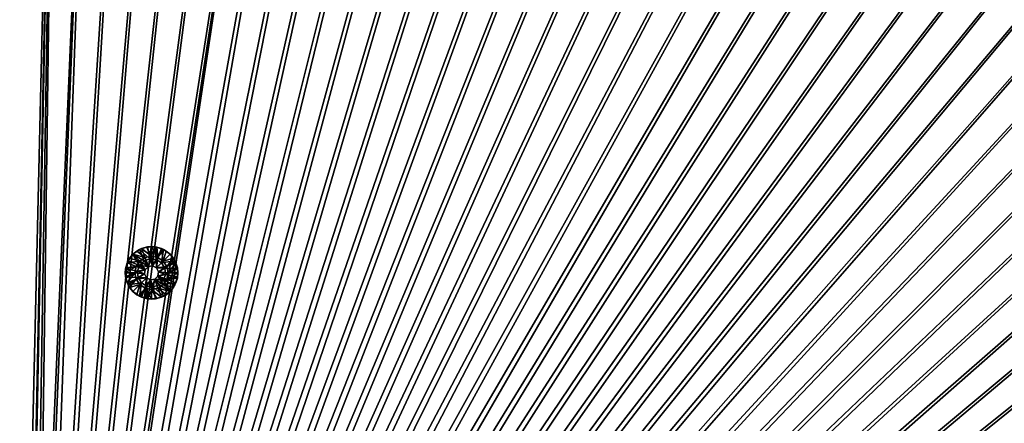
# Model space of a CAD drawing. Header units: metres. Extents: x -1 to 1402, y -1402 to 1.
# Tile 333 of 453: x 758 to 1038, y -457 to -341. Entities that reach past the tile are written whole.
import ezdxf

# ---------------------------------------------------------------- set-up
doc = ezdxf.new("R2010")
doc.units = ezdxf.units.M

msp = doc.modelspace()

# ---------------------------------------------------------------- linework, layer by layer
at = {"layer": 'None0'}
for points in [[(759.270203, -676.616821, -500.477753), (877.839905, -152.386719, -500.477753), (865.633545, -152.258026, -500.477753)], [(865.633545, -152.258026, -500.477753), (853.427002, -152.435944, -500.477753), (759.270203, -676.616821, -500.477753)], [(890.038513, -152.829346, -500.477753), (877.839905, -152.386719, -500.477753), (759.270203, -676.616821, -500.477753)], [(853.427002, -152.435944, -500.477753), (841.227478, -152.913116, -500.477753), (759.270203, -676.616821, -500.477753)], [(902.222107, -153.593277, -500.477753), (890.038513, -152.829346, -500.477753), (759.270203, -676.616821, -500.477753)], [(759.270203, -676.616821, -500.477753), (841.227478, -152.913116, -500.477753), (829.04248, -153.68222, -500.477753)], [(759.270203, -676.616821, -500.477753), (914.381592, -154.685791, -500.477753), (902.222107, -153.593277, -500.477753)], [(829.04248, -153.68222, -500.477753), (816.879211, -154.735916, -500.477753), (759.270203, -676.616821, -500.477753)], [(829.04248, -153.68222, -503.477753), (841.227539, -152.913116, -503.477753), (761.671448, -674.203247, -503.477753)], [(761.671448, -674.203247, -503.477753), (841.227539, -152.913116, -503.477753), (762.366577, -676.864197, -503.477753)], [(816.879211, -154.735916, -503.477753), (829.04248, -153.68222, -503.477753), (761.671448, -674.203247, -503.477753)], [(762.366577, -676.864197, -503.477753), (853.427002, -152.435928, -503.477753), (865.633545, -152.258026, -503.477753)], [(865.633545, -152.258026, -503.477753), (877.839844, -152.386719, -503.477753), (762.366577, -676.864197, -503.477753)], [(877.839844, -152.386719, -503.477753), (890.038513, -152.829361, -503.477753), (762.366577, -676.864197, -503.477753)], [(841.227539, -152.913116, -503.477753), (853.427002, -152.435928, -503.477753), (762.366577, -676.864197, -503.477753)], [(762.366577, -676.864197, -503.477753), (890.038513, -152.829361, -503.477753), (902.222107, -153.593292, -503.477753)], [(902.222107, -153.593292, -503.477753), (914.381592, -154.685791, -503.477753), (762.366577, -676.864197, -503.477753)], [(926.506104, -156.11409, -500.477753), (914.381592, -154.685791, -500.477753), (759.270203, -676.616821, -500.477753)], [(816.879211, -154.735916, -500.477753), (804.743835, -156.067139, -500.477753), (759.270203, -676.616821, -500.477753)], [(759.270203, -676.616821, -500.477753), (804.743835, -156.067139, -500.477753), (792.641296, -157.669098, -500.477753)], [(938.584595, -157.885391, -500.477753), (926.506104, -156.11409, -500.477753), (759.270203, -676.616821, -500.477753)], [(761.671448, -674.203247, -503.477753), (804.743835, -156.067139, -503.477753), (816.879211, -154.735916, -503.477753)], [(792.641296, -157.669098, -503.477753), (804.743835, -156.067139, -503.477753), (761.671448, -674.203247, -503.477753)], [(914.381592, -154.685791, -503.477753), (926.506042, -156.114075, -503.477753), (762.366577, -676.864197, -503.477753)], [(762.366577, -676.864197, -503.477753), (926.506042, -156.114075, -503.477753), (938.584595, -157.885391, -503.477753)], [(780.576416, -159.535049, -500.477753), (758.274048, -673.982178, -500.477753), (759.270203, -676.616821, -500.477753)], [(780.576416, -159.535049, -500.477753), (768.553894, -161.658218, -500.477753), (758.274048, -673.982178, -500.477753)], [(792.641296, -157.669098, -500.477753), (780.576416, -159.535049, -500.477753), (759.270203, -676.616821, -500.477753)], [(759.270203, -676.616821, -500.477753), (950.60614, -160.006927, -500.477753), (938.584595, -157.885391, -500.477753)], [(780.576416, -159.535049, -503.477753), (792.641296, -157.669098, -503.477753), (761.671448, -674.203247, -503.477753)], [(780.576416, -159.535049, -503.477753), (761.671448, -674.203247, -503.477753), (768.553894, -161.658218, -503.477753)], [(938.584595, -157.885391, -503.477753), (950.60614, -160.006927, -503.477753), (762.366577, -676.864197, -503.477753)], [(756.582703, -671.729858, -500.477753), (768.553894, -161.658218, -500.477753), (714.156311, -629.303467, -500.477753)], [(768.553894, -161.658218, -500.477753), (756.578674, -164.031845, -500.477753), (714.156311, -629.303467, -500.477753)], [(716.277588, -627.182129, -503.477753), (756.578674, -164.031845, -503.477753), (768.553894, -161.658218, -503.477753)], [(758.704041, -669.608582, -503.477753), (716.277588, -627.182129, -503.477753), (768.553894, -161.658218, -503.477753)], [(768.553894, -161.658218, -500.477753), (756.582703, -671.729858, -500.477753), (758.274048, -673.982178, -500.477753)], [(768.553894, -161.658218, -503.477753), (760.432129, -671.748047, -503.477753), (758.704041, -669.608582, -503.477753)], [(962.559814, -162.485886, -500.477753), (950.60614, -160.006927, -500.477753), (759.270203, -676.616821, -500.477753)], [(974.433777, -165.328979, -500.477753), (962.559814, -162.485886, -500.477753), (759.270203, -676.616821, -500.477753)], [(761.671448, -674.203247, -503.477753), (760.432129, -671.748047, -503.477753), (768.553894, -161.658218, -503.477753)], [(950.60614, -160.006927, -503.477753), (962.559814, -162.485901, -503.477753), (762.366577, -676.864197, -503.477753)], [(762.366577, -676.864197, -503.477753), (962.559814, -162.485901, -503.477753), (974.433777, -165.328995, -503.477753)], [(759.270203, -676.616821, -500.477753), (986.21344, -168.541031, -500.477753), (974.433777, -165.328979, -500.477753)], [(974.433777, -165.328995, -503.477753), (986.21344, -168.541031, -503.477753), (762.366577, -676.864197, -503.477753)], [(997.883667, -172.126526, -500.477753), (986.21344, -168.541031, -500.477753), (759.270203, -676.616821, -500.477753)], [(986.21344, -168.541031, -503.477753), (997.883667, -172.126511, -503.477753), (762.366577, -676.864197, -503.477753)], [(1009.429382, -176.089951, -500.477753), (997.883667, -172.126526, -500.477753), (759.270203, -676.616821, -500.477753)], [(762.366577, -676.864197, -503.477753), (997.883667, -172.126511, -503.477753), (1009.429382, -176.08992, -503.477753)], [(759.270203, -676.616821, -500.477753), (1020.835388, -180.435776, -500.477753), (1009.429382, -176.089951, -500.477753)], [(1009.429382, -176.08992, -503.477753), (1020.835327, -180.43576, -503.477753), (762.366577, -676.864197, -503.477753)], [(1032.086548, -185.168472, -500.477753), (1020.835388, -180.435776, -500.477753), (759.270203, -676.616821, -500.477753)], [(1020.835327, -180.43576, -503.477753), (1032.086548, -185.168488, -503.477753), (762.366577, -676.864197, -503.477753)], [(1043.167358, -190.290848, -500.477753), (1032.086548, -185.168472, -500.477753), (759.270203, -676.616821, -500.477753)], [(762.366577, -676.864197, -503.477753), (1032.086548, -185.168488, -503.477753), (1043.167236, -190.290878, -503.477753)], [(759.270203, -676.616821, -500.477753), (1054.060913, -195.801147, -500.477753), (1043.167358, -190.290848, -500.477753)], [(1043.167236, -190.290878, -503.477753), (1054.060913, -195.801178, -503.477753), (762.366577, -676.864197, -503.477753)], [(1064.750488, -201.696884, -500.477753), (1054.060913, -195.801147, -500.477753), (759.270203, -676.616821, -500.477753)], [(1054.060913, -195.801178, -503.477753), (1064.750488, -201.696899, -503.477753), (762.366577, -676.864197, -503.477753)], [(1075.219116, -207.975586, -500.477753), (1064.750488, -201.696884, -500.477753), (759.270203, -676.616821, -500.477753)], [(762.366577, -676.864197, -503.477753), (1064.750488, -201.696899, -503.477753), (1075.219116, -207.975586, -503.477753)], [(759.270203, -676.616821, -500.477753), (1085.449829, -214.634781, -500.477753), (1075.219116, -207.975586, -500.477753)], [(1075.219116, -207.975586, -503.477753), (1085.449829, -214.634766, -503.477753), (762.366577, -676.864197, -503.477753)], [(1095.425781, -221.671967, -500.477753), (1085.449829, -214.634781, -500.477753), (759.270203, -676.616821, -500.477753)], [(1085.449829, -214.634766, -503.477753), (1095.425781, -221.671967, -503.477753), (762.366577, -676.864197, -503.477753)], [(1105.130127, -229.083405, -500.477753), (1095.425781, -221.671967, -500.477753), (759.270203, -676.616821, -500.477753)], [(762.366577, -676.864197, -503.477753), (1095.425781, -221.671967, -503.477753), (1105.130127, -229.083405, -503.477753)], [(759.270203, -676.616821, -500.477753), (1114.546509, -236.858063, -500.477753), (1105.130127, -229.083405, -500.477753)], [(1105.130127, -229.083405, -503.477753), (1114.546509, -236.858078, -503.477753), (762.366577, -676.864197, -503.477753)], [(1123.658447, -244.982376, -500.477753), (1114.546509, -236.858063, -500.477753), (759.270203, -676.616821, -500.477753)], [(1114.546509, -236.858078, -503.477753), (1123.658447, -244.982391, -503.477753), (762.366577, -676.864197, -503.477753)], [(1132.449951, -253.442764, -500.477753), (1123.658447, -244.982376, -500.477753), (759.270203, -676.616821, -500.477753)], [(762.366577, -676.864197, -503.477753), (1123.658447, -244.982391, -503.477753), (1132.449951, -253.442764, -503.477753)], [(759.270203, -676.616821, -500.477753), (1140.904175, -262.230072, -500.477753), (1132.449951, -253.442764, -500.477753)], [(1132.449951, -253.442764, -503.477753), (1140.909912, -262.234467, -503.477753), (762.366577, -676.864197, -503.477753)], [(1149.024048, -271.340851, -500.477753), (1140.904175, -262.230072, -500.477753), (759.270203, -676.616821, -500.477753)], [(1140.909912, -262.234467, -503.477753), (1149.033813, -271.34671, -503.477753), (762.366577, -676.864197, -503.477753)], [(1156.797485, -280.757751, -500.477753), (1149.024048, -271.340851, -500.477753), (759.270203, -676.616821, -500.477753)], [(762.366577, -676.864197, -503.477753), (1149.033813, -271.34671, -503.477753), (1156.808105, -280.763245, -503.477753)], [(759.270203, -676.616821, -500.477753), (1164.212402, -290.46344, -500.477753), (1156.797485, -280.757751, -500.477753)], [(1156.808105, -280.763245, -503.477753), (1164.21936, -290.467712, -503.477753), (762.366577, -676.864197, -503.477753)], [(1171.256714, -300.440613, -500.477753), (1164.212402, -290.46344, -500.477753), (759.270203, -676.616821, -500.477753)], [(1164.21936, -290.467712, -503.477753), (1171.256348, -300.443756, -503.477753), (762.366577, -676.864197, -503.477753)], [(1177.919434, -310.671997, -500.477753), (1171.256714, -300.440613, -500.477753), (759.270203, -676.616821, -500.477753)], [(762.366577, -676.864197, -503.477753), (1171.256348, -300.443756, -503.477753), (1177.915405, -310.674469, -503.477753)], [(759.270203, -676.616821, -500.477753), (1184.196899, -321.140778, -500.477753), (1177.919434, -310.671997, -500.477753)], [(1177.915405, -310.674469, -503.477753), (1184.194092, -321.143036, -503.477753), (762.366577, -676.864197, -503.477753)], [(1190.089233, -331.830353, -500.477753), (1184.196899, -321.140778, -500.477753), (759.270203, -676.616821, -500.477753)], [(1184.194092, -321.143036, -503.477753), (1190.089966, -331.832489, -503.477753), (762.366577, -676.864197, -503.477753)], [(1195.596069, -342.724152, -500.477753), (1190.089233, -331.830353, -500.477753), (759.270203, -676.616821, -500.477753)], [(762.366577, -676.864197, -503.477753), (1190.089966, -331.832489, -503.477753), (1195.600342, -342.725983, -503.477753)], [(759.270203, -676.616821, -500.477753), (1200.717407, -353.805603, -500.477753), (1195.596069, -342.724152, -500.477753)], [(1195.600342, -342.725983, -503.477753), (1200.7229, -353.80661, -503.477753), (762.366577, -676.864197, -503.477753)], [(1205.453003, -365.058044, -500.477753), (1200.717407, -353.805603, -500.477753), (759.270203, -676.616821, -500.477753)], [(1200.7229, -353.80661, -503.477753), (1205.455811, -365.057617, -503.477753), (762.366577, -676.864197, -503.477753)], [(1209.802612, -376.464935, -500.477753), (1205.453003, -365.058044, -500.477753), (759.270203, -676.616821, -500.477753)], [(762.366577, -676.864197, -503.477753), (1205.455811, -365.057617, -503.477753), (1209.801758, -376.46347, -503.477753)], [(759.270203, -676.616821, -500.477753), (1213.767578, -388.010193, -500.477753), (1209.802612, -376.464935, -500.477753)], [(1209.801758, -376.46347, -503.477753), (1213.765259, -388.009064, -503.477753), (762.366577, -676.864197, -503.477753)], [(1217.352539, -399.679108, -500.477753), (1213.767578, -388.010193, -500.477753), (759.270203, -676.616821, -500.477753)], [(1213.765259, -388.009064, -503.477753), (1217.35083, -399.679199, -503.477753), (762.366577, -676.864197, -503.477753)], [(1220.56311, -411.457306, -500.477753), (1217.352539, -399.679108, -500.477753), (759.270203, -676.616821, -500.477753)], [(762.366577, -676.864197, -503.477753), (1217.35083, -399.679199, -503.477753), (1220.562744, -411.458832, -503.477753)], [(759.270203, -676.616821, -500.477753), (1223.404785, -423.330414, -500.477753), (1220.56311, -411.457306, -500.477753)], [(1220.562744, -411.458832, -503.477753), (1223.40564, -423.332764, -503.477753), (762.366577, -676.864197, -503.477753)], [(1225.883057, -435.283936, -500.477753), (1223.404785, -423.330414, -500.477753), (759.270203, -676.616821, -500.477753)], [(1223.40564, -423.332764, -503.477753), (1225.884155, -435.286407, -503.477753), (762.366577, -676.864197, -503.477753)], [(1228.003662, -447.304108, -500.477753), (1225.883057, -435.283936, -500.477753), (759.270203, -676.616821, -500.477753)], [(762.366577, -676.864197, -503.477753), (1225.884155, -435.286407, -503.477753), (1228.005249, -447.307983, -503.477753)], [(759.270203, -676.616821, -500.477753), (1229.77356, -459.380157, -500.477753), (1228.003662, -447.304108, -500.477753)], [(1228.005249, -447.307983, -503.477753), (1229.775879, -459.386505, -503.477753), (762.366577, -676.864197, -503.477753)]]:
    msp.add_3dface(points, dxfattribs=at)
at = {"layer": 'None01'}
for points in [[(1083.216797, -802.634766, -541.977783), (712.545654, -439.14267, -541.977783), (496.317963, -215.735947, -541.977783)], [(1083.216797, -802.634766, -521.977783), (1083.216797, -802.634766, -541.977783), (496.317963, -215.735947, -521.977783)], [(1083.216797, -802.634766, -541.977783), (496.317963, -215.735947, -541.977783), (496.317963, -215.735947, -521.977783)], [(496.317963, -215.735947, -521.977783), (712.545654, -439.14267, -521.977783), (1083.216797, -802.634766, -521.977783)], [(482.175842, -229.878082, -541.977783), (704.354675, -444.878021, -541.977783), (1069.074707, -816.776855, -541.977783)], [(1069.074707, -816.776855, -521.977783), (482.175842, -229.878082, -521.977783), (1069.074707, -816.776855, -541.977783)], [(482.175842, -229.878082, -521.977783), (482.175842, -229.878082, -541.977783), (1069.074707, -816.776855, -541.977783)], [(1069.074707, -816.776855, -521.977783), (704.354675, -444.878021, -521.977783), (482.175842, -229.878082, -521.977783)], [(713.331299, -440.928223, -541.977783), (712.545654, -439.14267, -541.977783), (1083.216797, -802.634766, -541.977783)], [(712.545654, -439.14267, -521.977783), (713.331299, -440.928223, -521.977783), (1083.216797, -802.634766, -521.977783)], [(712.666809, -444.696655, -541.977783), (713.37384, -442.87854, -541.977783), (1054.087769, -780.736389, -541.977783)], [(1054.087769, -780.736389, -521.977783), (713.37384, -442.87854, -521.977783), (712.666809, -444.696655, -521.977783)], [(713.37384, -442.87854, -541.977783), (713.331299, -440.928223, -541.977783), (1054.087769, -780.736389, -541.977783)], [(1054.087769, -780.736389, -541.977783), (713.331299, -440.928223, -541.977783), (1083.216797, -802.634766, -541.977783)], [(1083.216797, -802.634766, -521.977783), (713.331299, -440.928223, -521.977783), (1054.087769, -780.736389, -521.977783)], [(713.331299, -440.928223, -521.977783), (713.37384, -442.87854, -521.977783), (1054.087769, -780.736389, -521.977783)], [(704.354675, -444.878021, -541.977783), (705.763855, -446.22699, -541.977783), (1069.074707, -816.776855, -541.977783)], [(705.763855, -446.22699, -521.977783), (704.354675, -444.878021, -521.977783), (1069.074707, -816.776855, -521.977783)], [(711.317871, -446.105804, -541.977783), (712.666809, -444.696655, -541.977783), (1054.087769, -780.736389, -541.977783)], [(712.666809, -444.696655, -521.977783), (711.317871, -446.105804, -521.977783), (1054.087769, -780.736389, -521.977783)], [(1069.074707, -816.776855, -541.977783), (705.763855, -446.22699, -541.977783), (1047.30603, -787.820679, -541.977783)], [(705.763855, -446.22699, -541.977783), (707.58197, -446.934021, -541.977783), (1047.30603, -787.820679, -541.977783)], [(707.58197, -446.934021, -521.977783), (705.763855, -446.22699, -521.977783), (1047.30603, -787.820679, -521.977783)], [(1047.30603, -787.820679, -521.977783), (705.763855, -446.22699, -521.977783), (1069.074707, -816.776855, -521.977783)], [(707.58197, -446.934021, -541.977783), (709.532288, -446.891479, -541.977783), (1054.087769, -780.736389, -541.977783)], [(1054.087769, -780.736389, -521.977783), (709.532288, -446.891479, -521.977783), (707.58197, -446.934021, -521.977783)], [(1047.30603, -787.820679, -541.977783), (707.58197, -446.934021, -541.977783), (1046.520386, -786.035156, -541.977783)], [(707.58197, -446.934021, -541.977783), (1046.477783, -784.084839, -541.977783), (1046.520386, -786.035156, -541.977783)], [(1052.269653, -780.029358, -541.977783), (707.58197, -446.934021, -541.977783), (1054.087769, -780.736389, -541.977783)], [(1052.269653, -780.029358, -541.977783), (1050.319336, -780.071899, -541.977783), (707.58197, -446.934021, -541.977783)], [(1050.319336, -780.071899, -541.977783), (1048.533813, -780.857544, -541.977783), (707.58197, -446.934021, -541.977783)], [(707.58197, -446.934021, -541.977783), (1048.533813, -780.857544, -541.977783), (1047.184814, -782.266724, -541.977783)], [(1047.184814, -782.266724, -541.977783), (1046.477783, -784.084839, -541.977783), (707.58197, -446.934021, -541.977783)], [(1046.520386, -786.035156, -521.977783), (707.58197, -446.934021, -521.977783), (1047.30603, -787.820679, -521.977783)], [(1046.520386, -786.035156, -521.977783), (1046.477783, -784.084839, -521.977783), (707.58197, -446.934021, -521.977783)], [(1046.477783, -784.084839, -521.977783), (1047.184814, -782.266724, -521.977783), (707.58197, -446.934021, -521.977783)], [(707.58197, -446.934021, -521.977783), (1047.184814, -782.266724, -521.977783), (1048.533813, -780.857544, -521.977783)], [(1048.533813, -780.857544, -521.977783), (1050.319336, -780.071899, -521.977783), (707.58197, -446.934021, -521.977783)], [(1050.319336, -780.071899, -521.977783), (1052.269653, -780.029358, -521.977783), (707.58197, -446.934021, -521.977783)], [(707.58197, -446.934021, -521.977783), (1052.269653, -780.029358, -521.977783), (1054.087769, -780.736389, -521.977783)], [(1054.087769, -780.736389, -541.977783), (709.532288, -446.891479, -541.977783), (711.317871, -446.105804, -541.977783)], [(711.317871, -446.105804, -521.977783), (709.532288, -446.891479, -521.977783), (1054.087769, -780.736389, -521.977783)]]:
    msp.add_3dface(points, dxfattribs=at)
at = {"layer": 'None012349'}
for points in [[(792.603455, -406.706818, -499.977753), (792.068665, -406.953339, -500.477753), (791.306763, -407.399872, -499.977753)], [(791.306763, -407.399872, -499.977753), (793.654846, -409.245148, -498.977753), (792.603455, -406.706818, -499.977753)], [(794.300293, -406.228241, -500.477753), (795.025696, -409.661041, -500.477753), (792.068665, -406.953339, -500.477753)], [(794.300293, -406.228241, -500.477753), (792.068665, -406.953339, -500.477753), (792.603455, -406.706818, -499.977753)], [(794.010376, -406.279999, -499.977753), (794.300293, -406.228241, -500.477753), (792.603455, -406.706818, -499.977753)], [(792.603455, -406.706818, -499.977753), (795.473572, -408.883362, -498.977753), (794.010376, -406.279999, -499.977753)], [(793.654846, -409.245148, -498.977753), (795.473572, -408.883362, -498.977753), (792.603455, -406.706818, -499.977753)], [(794.300293, -406.228241, -500.477753), (794.010376, -406.279999, -499.977753), (795.473572, -406.135895, -499.977753)], [(795.473572, -408.883362, -498.977753), (795.473572, -406.135895, -499.977753), (794.010376, -406.279999, -499.977753)], [(796.646851, -406.228241, -500.477753), (794.300293, -406.228241, -500.477753), (795.473572, -406.135895, -499.977753)], [(794.300293, -406.228241, -500.477753), (796.646851, -406.228241, -500.477753), (795.025696, -409.661041, -500.477753)], [(796.646851, -406.228241, -500.477753), (796.794678, -409.860352, -500.477753), (795.025696, -409.661041, -500.477753)], [(796.646851, -406.228241, -500.477753), (795.473572, -406.135895, -499.977753), (796.936768, -406.279999, -499.977753)], [(795.473572, -408.883362, -498.977753), (797.292297, -409.245148, -498.977753), (795.473572, -406.135895, -499.977753)], [(797.292297, -409.245148, -498.977753), (796.936768, -406.279999, -499.977753), (795.473572, -406.135895, -499.977753)], [(796.646851, -406.228241, -500.477753), (798.878479, -406.953339, -500.477753), (796.794678, -409.860352, -500.477753)], [(798.878479, -406.953339, -500.477753), (796.646851, -406.228241, -500.477753), (798.343689, -406.706818, -499.977753)], [(798.343689, -406.706818, -499.977753), (796.646851, -406.228241, -500.477753), (796.936768, -406.279999, -499.977753)], [(796.936768, -406.279999, -499.977753), (797.292297, -409.245148, -498.977753), (798.343689, -406.706818, -499.977753)], [(797.292297, -409.245148, -498.977753), (798.834106, -410.27536, -498.977753), (798.343689, -406.706818, -499.977753)], [(799.64032, -407.399872, -499.977753), (798.878479, -406.953339, -500.477753), (798.343689, -406.706818, -499.977753)], [(798.343689, -406.706818, -499.977753), (798.834106, -410.27536, -498.977753), (799.64032, -407.399872, -499.977753)], [(788.544495, -410.765778, -499.977753), (789.237549, -409.469116, -499.977753), (788.791016, -410.230957, -500.477753)], [(788.544495, -410.765778, -499.977753), (792.113037, -410.27536, -498.977753), (789.237549, -409.469116, -499.977753)], [(790.170288, -408.332611, -500.477753), (792.08667, -411.507782, -500.477753), (788.791016, -410.230957, -500.477753)], [(788.791016, -410.230957, -500.477753), (789.237549, -409.469116, -499.977753), (790.170288, -408.332611, -500.477753)], [(789.237549, -409.469116, -499.977753), (790.170288, -408.332611, -499.977753), (790.170288, -408.332611, -500.477753)], [(792.113037, -410.27536, -498.977753), (790.170288, -408.332611, -499.977753), (789.237549, -409.469116, -499.977753)], [(792.068665, -406.953339, -500.477753), (793.345459, -410.248993, -500.477753), (790.170288, -408.332611, -500.477753)], [(792.068665, -406.953339, -500.477753), (790.170288, -408.332611, -500.477753), (791.306763, -407.399872, -499.977753)], [(791.306763, -407.399872, -499.977753), (790.170288, -408.332611, -500.477753), (790.170288, -408.332611, -499.977753)], [(793.654846, -409.245148, -498.977753), (791.306763, -407.399872, -499.977753), (790.170288, -408.332611, -499.977753)], [(793.345459, -410.248993, -500.477753), (792.08667, -411.507782, -500.477753), (790.170288, -408.332611, -500.477753)], [(792.113037, -410.27536, -498.977753), (793.654846, -409.245148, -498.977753), (790.170288, -408.332611, -499.977753)], [(795.025696, -409.661041, -500.477753), (793.345459, -410.248993, -500.477753), (792.068665, -406.953339, -500.477753)], [(794.565613, -411.853882, -498.977753), (793.654846, -409.245148, -498.977753), (792.113037, -410.27536, -498.977753)], [(795.473572, -408.883362, -498.977753), (793.654846, -409.245148, -498.977753), (794.565613, -411.853882, -498.977753)], [(795.786438, -411.660522, -498.977753), (795.473572, -408.883362, -498.977753), (794.565613, -411.853882, -498.977753)], [(797.292297, -409.245148, -498.977753), (795.473572, -408.883362, -498.977753), (795.786438, -411.660522, -498.977753)], [(796.887756, -412.22168, -498.977753), (797.292297, -409.245148, -498.977753), (795.786438, -411.660522, -498.977753)], [(798.878479, -406.953339, -500.477753), (798.302002, -410.807465, -500.477753), (796.794678, -409.860352, -500.477753)], [(798.834106, -410.27536, -498.977753), (797.292297, -409.245148, -498.977753), (796.887756, -412.22168, -498.977753)], [(798.878479, -406.953339, -500.477753), (800.776855, -408.332611, -500.477753), (798.302002, -410.807465, -500.477753)], [(800.776855, -408.332611, -500.477753), (802.156128, -410.230957, -500.477753), (798.302002, -410.807465, -500.477753)], [(798.834106, -410.27536, -498.977753), (800.776855, -408.332611, -499.977753), (799.64032, -407.399872, -499.977753)], [(800.776855, -408.332611, -499.977753), (798.834106, -410.27536, -498.977753), (801.709595, -409.469116, -499.977753)], [(798.834106, -410.27536, -498.977753), (799.864319, -411.8172, -498.977753), (801.709595, -409.469116, -499.977753)], [(800.776855, -408.332611, -500.477753), (798.878479, -406.953339, -500.477753), (799.64032, -407.399872, -499.977753)], [(800.776855, -408.332611, -499.977753), (800.776855, -408.332611, -500.477753), (799.64032, -407.399872, -499.977753)], [(801.709595, -409.469116, -499.977753), (799.864319, -411.8172, -498.977753), (802.402649, -410.765778, -499.977753)], [(800.776855, -408.332611, -499.977753), (801.709595, -409.469116, -499.977753), (800.776855, -408.332611, -500.477753)], [(801.709595, -409.469116, -499.977753), (802.156128, -410.230957, -500.477753), (800.776855, -408.332611, -500.477753)], [(801.709595, -409.469116, -499.977753), (802.402649, -410.765778, -499.977753), (802.156128, -410.230957, -500.477753)], [(790.721069, -413.635895, -498.977753), (791.082825, -411.8172, -498.977753), (787.973572, -413.635895, -499.977753)], [(791.082825, -411.8172, -498.977753), (788.117676, -412.172729, -499.977753), (787.973572, -413.635895, -499.977753)], [(787.973572, -413.635895, -499.977753), (788.117676, -412.172729, -499.977753), (788.065918, -412.462646, -500.477753)], [(792.08667, -411.507782, -500.477753), (788.065918, -412.462646, -500.477753), (788.791016, -410.230957, -500.477753)], [(788.065918, -412.462646, -500.477753), (788.544495, -410.765778, -499.977753), (788.791016, -410.230957, -500.477753)], [(788.065918, -412.462646, -500.477753), (788.117676, -412.172729, -499.977753), (788.544495, -410.765778, -499.977753)], [(791.498718, -413.188049, -500.477753), (788.065918, -412.462646, -500.477753), (792.08667, -411.507782, -500.477753)], [(788.117676, -412.172729, -499.977753), (791.082825, -411.8172, -498.977753), (788.544495, -410.765778, -499.977753)], [(791.082825, -411.8172, -498.977753), (792.113037, -410.27536, -498.977753), (788.544495, -410.765778, -499.977753)], [(793.691528, -412.727905, -498.977753), (791.082825, -411.8172, -498.977753), (790.721069, -413.635895, -498.977753)], [(792.113037, -410.27536, -498.977753), (791.082825, -411.8172, -498.977753), (793.691528, -412.727905, -498.977753)], [(791.498718, -413.188049, -513.977783), (792.08667, -411.507782, -513.977783), (793.691528, -412.727905, -513.977783)], [(792.08667, -411.507782, -500.477753), (792.08667, -411.507782, -513.977783), (791.498718, -413.188049, -513.977783)], [(792.08667, -411.507782, -500.477753), (791.498718, -413.188049, -513.977783), (791.498718, -413.188049, -500.477753)], [(792.08667, -411.507782, -513.977783), (793.345459, -410.248993, -513.977783), (794.565613, -411.853882, -513.977783)], [(793.345459, -410.248993, -500.477753), (793.345459, -410.248993, -513.977783), (792.08667, -411.507782, -500.477753)], [(793.345459, -410.248993, -513.977783), (792.08667, -411.507782, -513.977783), (792.08667, -411.507782, -500.477753)], [(793.691528, -412.727905, -513.977783), (792.08667, -411.507782, -513.977783), (794.565613, -411.853882, -513.977783)], [(794.565613, -411.853882, -498.977753), (792.113037, -410.27536, -498.977753), (793.691528, -412.727905, -498.977753)], [(794.565613, -411.853882, -513.977783), (793.345459, -410.248993, -513.977783), (795.025696, -409.661041, -513.977783)], [(795.025696, -409.661041, -513.977783), (793.345459, -410.248993, -513.977783), (795.025696, -409.661041, -500.477753)], [(793.345459, -410.248993, -513.977783), (793.345459, -410.248993, -500.477753), (795.025696, -409.661041, -500.477753)], [(794.565613, -411.853882, -513.977783), (794.565613, -411.853882, -498.977753), (793.691528, -412.727905, -513.977783)], [(794.565613, -411.853882, -498.977753), (793.691528, -412.727905, -498.977753), (793.691528, -412.727905, -513.977783)], [(794.565613, -411.853882, -513.977783), (795.025696, -409.661041, -513.977783), (795.786438, -411.660522, -513.977783)], [(795.786438, -411.660522, -498.977753), (794.565613, -411.853882, -498.977753), (795.786438, -411.660522, -513.977783)], [(794.565613, -411.853882, -498.977753), (794.565613, -411.853882, -513.977783), (795.786438, -411.660522, -513.977783)], [(795.025696, -409.661041, -513.977783), (796.794678, -409.860352, -513.977783), (795.786438, -411.660522, -513.977783)], [(796.794678, -409.860352, -513.977783), (795.025696, -409.661041, -513.977783), (796.794678, -409.860352, -500.477753)], [(795.025696, -409.661041, -513.977783), (795.025696, -409.661041, -500.477753), (796.794678, -409.860352, -500.477753)], [(795.786438, -411.660522, -513.977783), (796.794678, -409.860352, -513.977783), (796.887756, -412.22168, -513.977783)], [(796.887756, -412.22168, -498.977753), (795.786438, -411.660522, -498.977753), (796.887756, -412.22168, -513.977783)], [(795.786438, -411.660522, -498.977753), (795.786438, -411.660522, -513.977783), (796.887756, -412.22168, -513.977783)], [(796.794678, -409.860352, -513.977783), (798.302002, -410.807465, -513.977783), (796.887756, -412.22168, -513.977783)], [(798.302002, -410.807465, -513.977783), (796.794678, -409.860352, -513.977783), (798.302002, -410.807465, -500.477753)], [(796.794678, -409.860352, -513.977783), (796.794678, -409.860352, -500.477753), (798.302002, -410.807465, -500.477753)], [(799.864319, -411.8172, -498.977753), (798.834106, -410.27536, -498.977753), (796.887756, -412.22168, -498.977753)], [(798.302002, -410.807465, -513.977783), (799.249084, -412.314789, -513.977783), (796.887756, -412.22168, -513.977783)], [(797.448914, -413.323029, -498.977753), (799.864319, -411.8172, -498.977753), (796.887756, -412.22168, -498.977753)], [(796.887756, -412.22168, -513.977783), (799.249084, -412.314789, -513.977783), (797.448914, -413.323029, -513.977783)], [(796.887756, -412.22168, -513.977783), (797.448914, -413.323029, -513.977783), (796.887756, -412.22168, -498.977753)], [(797.448914, -413.323029, -513.977783), (797.448914, -413.323029, -498.977753), (796.887756, -412.22168, -498.977753)], [(800.226074, -413.635895, -498.977753), (799.864319, -411.8172, -498.977753), (797.448914, -413.323029, -498.977753)], [(799.249084, -412.314789, -513.977783), (799.448425, -414.083771, -513.977783), (797.448914, -413.323029, -513.977783)], [(798.302002, -410.807465, -500.477753), (802.156128, -410.230957, -500.477753), (799.249084, -412.314789, -500.477753)], [(798.302002, -410.807465, -500.477753), (799.249084, -412.314789, -500.477753), (798.302002, -410.807465, -513.977783)], [(799.249084, -412.314789, -500.477753), (799.249084, -412.314789, -513.977783), (798.302002, -410.807465, -513.977783)], [(802.156128, -410.230957, -500.477753), (802.881226, -412.462646, -500.477753), (799.249084, -412.314789, -500.477753)], [(799.249084, -412.314789, -500.477753), (802.881226, -412.462646, -500.477753), (799.448425, -414.083771, -500.477753)], [(799.249084, -412.314789, -500.477753), (799.448425, -414.083771, -500.477753), (799.249084, -412.314789, -513.977783)], [(799.448425, -414.083771, -500.477753), (799.448425, -414.083771, -513.977783), (799.249084, -412.314789, -513.977783)], [(799.864319, -411.8172, -498.977753), (800.226074, -413.635895, -498.977753), (802.402649, -410.765778, -499.977753)], [(802.402649, -410.765778, -499.977753), (800.226074, -413.635895, -498.977753), (802.829468, -412.172729, -499.977753)], [(800.226074, -413.635895, -498.977753), (802.973572, -413.635895, -499.977753), (802.829468, -412.172729, -499.977753)], [(802.402649, -410.765778, -499.977753), (802.881226, -412.462646, -500.477753), (802.156128, -410.230957, -500.477753)], [(802.402649, -410.765778, -499.977753), (802.829468, -412.172729, -499.977753), (802.881226, -412.462646, -500.477753)], [(802.829468, -412.172729, -499.977753), (802.973572, -413.635895, -499.977753), (802.881226, -412.462646, -500.477753)], [(788.065918, -414.809143, -500.477753), (787.973572, -413.635895, -499.977753), (788.065918, -412.462646, -500.477753)], [(788.117676, -415.099091, -499.977753), (787.973572, -413.635895, -499.977753), (788.065918, -414.809143, -500.477753)], [(790.721069, -413.635895, -498.977753), (787.973572, -413.635895, -499.977753), (788.117676, -415.099091, -499.977753)], [(788.065918, -414.809143, -500.477753), (788.065918, -412.462646, -500.477753), (791.498718, -413.188049, -500.477753)], [(791.698059, -414.957001, -500.477753), (788.065918, -414.809143, -500.477753), (791.498718, -413.188049, -500.477753)], [(788.791016, -417.040833, -500.477753), (788.065918, -414.809143, -500.477753), (791.698059, -414.957001, -500.477753)], [(788.544495, -416.506012, -499.977753), (788.065918, -414.809143, -500.477753), (788.791016, -417.040833, -500.477753)], [(788.544495, -416.506012, -499.977753), (788.117676, -415.099091, -499.977753), (788.065918, -414.809143, -500.477753)], [(788.544495, -416.506012, -499.977753), (790.721069, -413.635895, -498.977753), (788.117676, -415.099091, -499.977753)], [(791.082825, -415.45462, -498.977753), (790.721069, -413.635895, -498.977753), (788.544495, -416.506012, -499.977753)], [(792.645142, -416.464325, -500.477753), (788.791016, -417.040833, -500.477753), (791.698059, -414.957001, -500.477753)], [(793.691528, -412.727905, -498.977753), (790.721069, -413.635895, -498.977753), (793.498169, -413.948761, -498.977753)], [(790.721069, -413.635895, -498.977753), (791.082825, -415.45462, -498.977753), (793.498169, -413.948761, -498.977753)], [(793.498169, -413.948761, -498.977753), (791.082825, -415.45462, -498.977753), (794.059326, -415.05011, -498.977753)], [(791.082825, -415.45462, -498.977753), (792.113037, -416.996429, -498.977753), (794.059326, -415.05011, -498.977753)], [(793.498169, -413.948761, -513.977783), (791.498718, -413.188049, -513.977783), (793.691528, -412.727905, -513.977783)], [(791.698059, -414.957001, -513.977783), (791.498718, -413.188049, -513.977783), (793.498169, -413.948761, -513.977783)], [(791.498718, -413.188049, -513.977783), (791.698059, -414.957001, -513.977783), (791.498718, -413.188049, -500.477753)], [(791.498718, -413.188049, -500.477753), (791.698059, -414.957001, -513.977783), (791.698059, -414.957001, -500.477753)], [(794.059326, -415.05011, -513.977783), (791.698059, -414.957001, -513.977783), (793.498169, -413.948761, -513.977783)], [(794.059326, -415.05011, -513.977783), (792.645142, -416.464325, -513.977783), (791.698059, -414.957001, -513.977783)], [(791.698059, -414.957001, -513.977783), (792.645142, -416.464325, -513.977783), (791.698059, -414.957001, -500.477753)], [(791.698059, -414.957001, -500.477753), (792.645142, -416.464325, -513.977783), (792.645142, -416.464325, -500.477753)], [(794.059326, -415.05011, -498.977753), (792.113037, -416.996429, -498.977753), (793.654846, -418.026672, -498.977753)], [(794.152466, -417.411438, -513.977783), (792.645142, -416.464325, -513.977783), (794.059326, -415.05011, -513.977783)], [(793.691528, -412.727905, -513.977783), (793.691528, -412.727905, -498.977753), (793.498169, -413.948761, -498.977753)], [(793.691528, -412.727905, -513.977783), (793.498169, -413.948761, -498.977753), (793.498169, -413.948761, -513.977783)], [(793.498169, -413.948761, -498.977753), (794.059326, -415.05011, -498.977753), (793.498169, -413.948761, -513.977783)], [(793.498169, -413.948761, -513.977783), (794.059326, -415.05011, -498.977753), (794.059326, -415.05011, -513.977783)], [(794.059326, -415.05011, -498.977753), (793.654846, -418.026672, -498.977753), (795.160706, -415.611267, -498.977753)], [(795.160706, -415.611267, -513.977783), (794.152466, -417.411438, -513.977783), (794.059326, -415.05011, -513.977783)], [(795.160706, -415.611267, -513.977783), (794.059326, -415.05011, -513.977783), (795.160706, -415.611267, -498.977753)], [(795.160706, -415.611267, -498.977753), (794.059326, -415.05011, -513.977783), (794.059326, -415.05011, -498.977753)], [(796.381531, -415.417908, -498.977753), (798.834106, -416.996429, -498.977753), (797.255554, -414.543884, -498.977753)], [(797.255554, -414.543884, -513.977783), (798.860474, -415.764038, -513.977783), (796.381531, -415.417908, -513.977783)], [(797.255554, -414.543884, -498.977753), (797.255554, -414.543884, -513.977783), (796.381531, -415.417908, -498.977753)], [(797.255554, -414.543884, -513.977783), (796.381531, -415.417908, -513.977783), (796.381531, -415.417908, -498.977753)], [(797.255554, -414.543884, -498.977753), (800.226074, -413.635895, -498.977753), (797.448914, -413.323029, -498.977753)], [(797.448914, -413.323029, -513.977783), (799.448425, -414.083771, -513.977783), (797.255554, -414.543884, -513.977783)], [(797.448914, -413.323029, -513.977783), (797.255554, -414.543884, -513.977783), (797.448914, -413.323029, -498.977753)], [(797.255554, -414.543884, -513.977783), (797.255554, -414.543884, -498.977753), (797.448914, -413.323029, -498.977753)], [(797.255554, -414.543884, -498.977753), (799.864319, -415.45462, -498.977753), (800.226074, -413.635895, -498.977753)], [(799.448425, -414.083771, -513.977783), (798.860474, -415.764038, -513.977783), (797.255554, -414.543884, -513.977783)], [(798.834106, -416.996429, -498.977753), (799.864319, -415.45462, -498.977753), (797.255554, -414.543884, -498.977753)], [(799.448425, -414.083771, -500.477753), (802.881226, -414.809143, -500.477753), (798.860474, -415.764038, -500.477753)], [(799.448425, -414.083771, -500.477753), (798.860474, -415.764038, -500.477753), (799.448425, -414.083771, -513.977783)], [(798.860474, -415.764038, -500.477753), (798.860474, -415.764038, -513.977783), (799.448425, -414.083771, -513.977783)], [(802.881226, -414.809143, -500.477753), (802.156128, -417.040833, -500.477753), (798.860474, -415.764038, -500.477753)], [(802.881226, -412.462646, -500.477753), (802.881226, -414.809143, -500.477753), (799.448425, -414.083771, -500.477753)], [(800.226074, -413.635895, -498.977753), (799.864319, -415.45462, -498.977753), (802.973572, -413.635895, -499.977753)], [(799.864319, -415.45462, -498.977753), (802.829468, -415.099091, -499.977753), (802.973572, -413.635895, -499.977753)], [(802.829468, -415.099091, -499.977753), (799.864319, -415.45462, -498.977753), (802.402649, -416.506012, -499.977753)], [(802.881226, -414.809143, -500.477753), (802.402649, -416.506012, -499.977753), (802.156128, -417.040833, -500.477753)], [(802.881226, -414.809143, -500.477753), (802.829468, -415.099091, -499.977753), (802.402649, -416.506012, -499.977753)], [(802.973572, -413.635895, -499.977753), (802.829468, -415.099091, -499.977753), (802.881226, -414.809143, -500.477753)], [(802.881226, -412.462646, -500.477753), (802.973572, -413.635895, -499.977753), (802.881226, -414.809143, -500.477753)], [(789.237549, -417.802673, -499.977753), (791.082825, -415.45462, -498.977753), (788.544495, -416.506012, -499.977753)], [(789.237549, -417.802673, -499.977753), (788.544495, -416.506012, -499.977753), (788.791016, -417.040833, -500.477753)], [(792.645142, -416.464325, -500.477753), (790.170288, -418.939209, -500.527771), (788.791016, -417.040833, -500.477753)], [(789.237549, -417.802673, -499.977753), (788.791016, -417.040833, -500.477753), (790.170288, -418.939209, -500.527771)], [(792.113037, -416.996429, -498.977753), (791.082825, -415.45462, -498.977753), (789.237549, -417.802673, -499.977753)], [(790.170288, -418.939209, -499.977753), (792.113037, -416.996429, -498.977753), (789.237549, -417.802673, -499.977753)], [(790.170288, -418.939209, -499.977753), (789.237549, -417.802673, -499.977753), (790.170288, -418.939209, -500.527771)], [(792.068665, -420.318451, -500.477753), (790.170288, -418.939209, -500.527771), (792.645142, -416.464325, -500.477753)], [(792.113037, -416.996429, -498.977753), (790.170288, -418.939209, -499.977753), (791.306763, -419.871918, -499.977753)], [(792.603455, -420.565002, -499.977753), (792.113037, -416.996429, -498.977753), (791.306763, -419.871918, -499.977753)], [(794.152466, -417.411438, -500.477753), (792.068665, -420.318451, -500.477753), (792.645142, -416.464325, -500.477753)], [(794.300293, -421.043549, -500.477753), (792.068665, -420.318451, -500.477753), (794.152466, -417.411438, -500.477753)], [(793.654846, -418.026672, -498.977753), (792.113037, -416.996429, -498.977753), (792.603455, -420.565002, -499.977753)], [(794.152466, -417.411438, -500.477753), (792.645142, -416.464325, -500.477753), (794.152466, -417.411438, -513.977783)], [(794.152466, -417.411438, -513.977783), (792.645142, -416.464325, -500.477753), (792.645142, -416.464325, -513.977783)], [(793.654846, -418.026672, -498.977753), (795.473572, -418.388428, -498.977753), (795.160706, -415.611267, -498.977753)], [(795.921448, -417.610748, -513.977783), (794.152466, -417.411438, -513.977783), (795.160706, -415.611267, -513.977783)], [(795.921448, -417.610748, -500.477753), (794.300293, -421.043549, -500.477753), (794.152466, -417.411438, -500.477753)], [(795.921448, -417.610748, -500.477753), (794.152466, -417.411438, -500.477753), (795.921448, -417.610748, -513.977783)], [(795.921448, -417.610748, -513.977783), (794.152466, -417.411438, -500.477753), (794.152466, -417.411438, -513.977783)], [(795.921448, -417.610748, -500.477753), (796.646851, -421.043549, -500.477753), (794.300293, -421.043549, -500.477753)], [(795.160706, -415.611267, -498.977753), (795.473572, -418.388428, -498.977753), (796.381531, -415.417908, -498.977753)], [(796.381531, -415.417908, -513.977783), (795.921448, -417.610748, -513.977783), (795.160706, -415.611267, -513.977783)], [(796.381531, -415.417908, -498.977753), (796.381531, -415.417908, -513.977783), (795.160706, -415.611267, -513.977783)], [(796.381531, -415.417908, -498.977753), (795.160706, -415.611267, -513.977783), (795.160706, -415.611267, -498.977753)], [(795.473572, -418.388428, -498.977753), (797.292297, -418.026672, -498.977753), (796.381531, -415.417908, -498.977753)], [(796.381531, -415.417908, -513.977783), (797.601685, -417.022797, -513.977783), (795.921448, -417.610748, -513.977783)], [(797.601685, -417.022797, -500.477753), (798.878479, -420.318451, -500.477753), (795.921448, -417.610748, -500.477753)], [(797.601685, -417.022797, -513.977783), (797.601685, -417.022797, -500.477753), (795.921448, -417.610748, -500.477753)], [(797.601685, -417.022797, -513.977783), (795.921448, -417.610748, -500.477753), (795.921448, -417.610748, -513.977783)], [(798.878479, -420.318451, -500.477753), (796.646851, -421.043549, -500.477753), (795.921448, -417.610748, -500.477753)], [(796.381531, -415.417908, -498.977753), (797.292297, -418.026672, -498.977753), (798.834106, -416.996429, -498.977753)], [(798.860474, -415.764038, -513.977783), (797.601685, -417.022797, -513.977783), (796.381531, -415.417908, -513.977783)], [(798.834106, -416.996429, -498.977753), (797.292297, -418.026672, -498.977753), (800.776855, -418.939209, -499.977753)], [(798.860474, -415.764038, -500.477753), (800.776855, -418.939209, -500.477753), (797.601685, -417.022797, -500.477753)], [(798.860474, -415.764038, -513.977783), (798.860474, -415.764038, -500.477753), (797.601685, -417.022797, -513.977783)], [(798.860474, -415.764038, -500.477753), (797.601685, -417.022797, -500.477753), (797.601685, -417.022797, -513.977783)], [(800.776855, -418.939209, -500.477753), (798.878479, -420.318451, -500.477753), (797.601685, -417.022797, -500.477753)], [(799.864319, -415.45462, -498.977753), (798.834106, -416.996429, -498.977753), (802.402649, -416.506012, -499.977753)], [(802.402649, -416.506012, -499.977753), (798.834106, -416.996429, -498.977753), (801.709595, -417.802673, -499.977753)], [(798.834106, -416.996429, -498.977753), (800.776855, -418.939209, -499.977753), (801.709595, -417.802673, -499.977753)], [(798.860474, -415.764038, -500.477753), (802.156128, -417.040833, -500.477753), (800.776855, -418.939209, -500.477753)], [(802.156128, -417.040833, -500.477753), (801.709595, -417.802673, -499.977753), (800.776855, -418.939209, -500.477753)], [(801.709595, -417.802673, -499.977753), (800.776855, -418.939209, -499.977753), (800.776855, -418.939209, -500.477753)], [(802.402649, -416.506012, -499.977753), (801.709595, -417.802673, -499.977753), (802.156128, -417.040833, -500.477753)], [(790.170288, -418.939209, -499.977753), (790.170288, -418.939209, -500.527771), (791.306763, -419.871918, -499.977753)], [(790.170288, -418.939209, -500.527771), (792.068665, -420.318451, -500.477753), (791.306763, -419.871918, -499.977753)], [(791.306763, -419.871918, -499.977753), (792.068665, -420.318451, -500.477753), (792.603455, -420.565002, -499.977753)], [(792.068665, -420.318451, -500.477753), (794.300293, -421.043549, -500.477753), (792.603455, -420.565002, -499.977753)], [(794.010376, -420.991791, -499.977753), (793.654846, -418.026672, -498.977753), (792.603455, -420.565002, -499.977753)], [(792.603455, -420.565002, -499.977753), (794.300293, -421.043549, -500.477753), (794.010376, -420.991791, -499.977753)], [(795.473572, -418.388428, -498.977753), (793.654846, -418.026672, -498.977753), (795.473572, -421.135895, -499.977753)], [(793.654846, -418.026672, -498.977753), (794.010376, -420.991791, -499.977753), (795.473572, -421.135895, -499.977753)], [(797.292297, -418.026672, -498.977753), (795.473572, -418.388428, -498.977753), (798.343689, -420.565002, -499.977753)], [(798.343689, -420.565002, -499.977753), (795.473572, -418.388428, -498.977753), (796.936768, -420.991791, -499.977753)], [(795.473572, -418.388428, -498.977753), (795.473572, -421.135895, -499.977753), (796.936768, -420.991791, -499.977753)], [(796.646851, -421.043549, -500.477753), (798.878479, -420.318451, -500.477753), (798.343689, -420.565002, -499.977753)], [(796.936768, -420.991791, -499.977753), (796.646851, -421.043549, -500.477753), (798.343689, -420.565002, -499.977753)], [(797.292297, -418.026672, -498.977753), (799.64032, -419.871918, -499.977753), (800.776855, -418.939209, -499.977753)], [(799.64032, -419.871918, -499.977753), (797.292297, -418.026672, -498.977753), (798.343689, -420.565002, -499.977753)], [(798.343689, -420.565002, -499.977753), (798.878479, -420.318451, -500.477753), (799.64032, -419.871918, -499.977753)], [(798.878479, -420.318451, -500.477753), (800.776855, -418.939209, -500.477753), (799.64032, -419.871918, -499.977753)], [(799.64032, -419.871918, -499.977753), (800.776855, -418.939209, -500.477753), (800.776855, -418.939209, -499.977753)], [(794.300293, -421.043549, -500.477753), (795.473572, -421.135895, -499.977753), (794.010376, -420.991791, -499.977753)], [(794.300293, -421.043549, -500.477753), (796.646851, -421.043549, -500.477753), (795.473572, -421.135895, -499.977753)], [(796.646851, -421.043549, -500.477753), (796.936768, -420.991791, -499.977753), (795.473572, -421.135895, -499.977753)]]:
    msp.add_3dface(points, dxfattribs=at)

doc.saveas('drawing.dxf')
